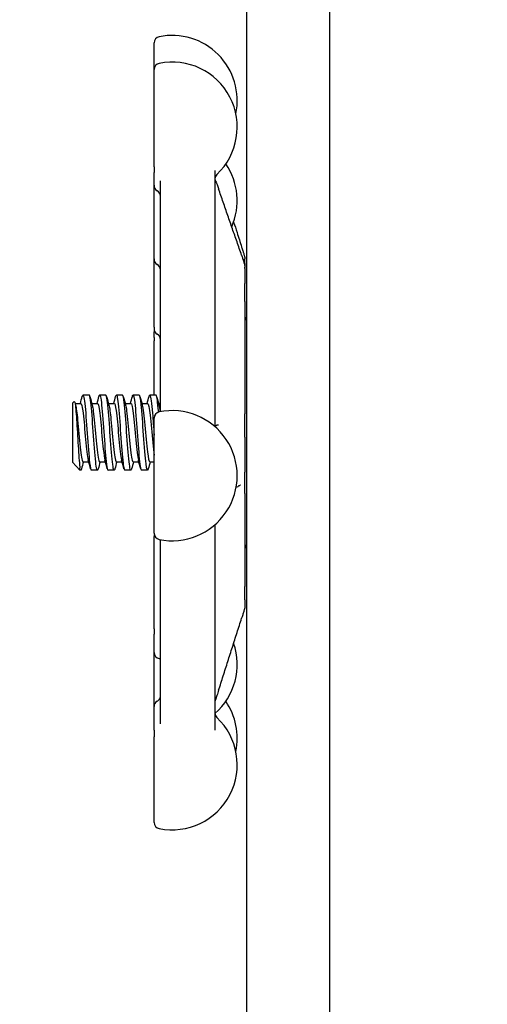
# Model space of a CAD drawing. Header units: inches. Extents: x 24 to 1128, y -69 to 748.
# Tile 344 of 656: x 476.22 to 478.55, y 675.49 to 680.41. Entities that reach past the tile are written whole.
import ezdxf

# ---------------------------------------------------------------- set-up
doc = ezdxf.new("R2010")
doc.units = ezdxf.units.IN
doc.header["$LTSCALE"] = 32
doc.header["$MEASUREMENT"] = 0
doc.layers.add('Dimension (ANSI)', color=7, linetype='Continuous', lineweight=25)
doc.layers.add('Visible (ANSI)', color=7, linetype='Continuous', lineweight=30)
doc.styles.add('Note Text (ANSI)', font='tahoma.ttf')
doc.dimstyles.new('SB Fraction-16 (ANSI)', dxfattribs={"dimscale": 32, "dimtxt": 0.125, "dimasz": 0.098425, "dimexe": 0.125, "dimexo": 0.0625, "dimgap": 0.031496, "dimtad": 0, "dimtih": 1, "dimtoh": 1, "dimdec": 4, "dimrnd": 1e-08, "dimzin": 0, "dimdsep": 46, "dimlunit": 5, "dimtxsty": 'Note Text (ANSI)', "dimcen": 0.09, "dimdle": 0.393701, "dimclrd": 256, "dimclre": 256, "dimclrt": 256, "dimadec": 0, "dimazin": 3, "dimtfac": 0.96, "dimtofl": 0, "dimtmove": 0, "dimatfit": 3, "dimfxl": 1, "dimfrac": 2, "dimtolj": 1, "dimtzin": 12, "dimlwd": -1, "dimlwe": -1, "dimarcsym": 0})

# ---------------------------------------------------------------- blocks, each defined once
blk = doc.blocks.new('*D18')
at = {"layer": 'Defpoints', "color": 0, "transparency": 16777216}
for p in [(489.2806, 692.6685), (340.6192, 544.6685), (489.2806, 544.6685)]:
    blk.add_point(p, dxfattribs=at)
at = {"layer": 'Dimension (ANSI)', "transparency": 16777216}
for p, q in [((487.2806, 692.6685), (336.6192, 692.6685)), ((340.6192, 689.5189), (340.6192, 626.7677)), ((340.6192, 547.8181), (340.6192, 620.5693)), ((487.2806, 544.6685), (336.6192, 544.6685))]:
    blk.add_line(p, q, dxfattribs=at)
for points in [[(340.0943, 689.5189), (341.1441, 689.5189), (340.6192, 692.6685)], [(340.0943, 547.8181), (341.1441, 547.8181), (340.6192, 544.6685)]]:
    blk.add_solid(points, dxfattribs=at)
at = {"layer": 'Dimension (ANSI)', "transparency": 16777216, "insert": (336.5171, 625.7599), "char_height": 4, "attachment_point": 1, "style": 'Note Text (ANSI)'}
blk.add_mtext('\\A1;148', dxfattribs=at)

msp = doc.modelspace()

# ---------------------------------------------------------------- linework, layer by layer
at = {"layer": 'Visible (ANSI)'}
for p, q in [((477.34877, 673.83215), (477.34877, 682.80885)), ((477.76127, 681.59815), (477.76127, 640.98303)), ((476.88627, 680.16104), (476.88627, 680.29386)), ((476.88627, 679.67531), (476.88627, 680.16104)), ((476.88627, 679.67531), (476.88627, 679.64718)), ((476.88627, 679.58265), (476.88627, 679.64718)), ((477.19002, 679.65725), (477.19002, 678.3777)), ((476.88627, 679.2149), (476.88627, 679.58265)), ((476.91752, 678.45988), (476.91752, 679.60507)), ((476.88627, 678.8748), (476.88627, 679.2149)), ((477.34002, 679.19151), (477.34002, 679.21498)), ((477.34002, 679.19154), (477.34002, 679.1744)), ((477.34002, 679.17277), (477.34002, 679.1744)), ((477.34002, 679.1679), (477.34002, 679.17269)), ((477.34002, 679.1679), (477.34002, 679.09289)), ((477.34002, 679.00291), (477.34002, 679.09289)), ((477.34002, 679.00291), (477.34002, 678.44229)), ((477.34836, 678.90779), (477.34877, 678.90779)), ((476.88627, 678.8748), (476.88627, 678.86755)), ((476.88627, 678.86717), (476.88627, 678.86755)), ((476.88627, 678.8226), (476.88627, 678.85051)), ((476.88627, 678.8226), (476.88627, 678.80619)), ((476.88627, 678.53529), (476.88627, 678.80619)), ((476.47877, 678.49475), (476.48696, 678.50361)), ((476.47877, 678.49475), (476.47877, 678.20087)), ((476.49178, 678.49362), (476.52044, 678.49362)), ((476.56211, 678.53529), (476.53122, 678.53529)), ((476.57511, 678.49362), (476.60377, 678.49362)), ((476.64544, 678.53529), (476.61455, 678.53529)), ((476.65844, 678.49362), (476.68711, 678.49362)), ((476.72877, 678.53529), (476.69788, 678.53529)), ((476.74178, 678.49362), (476.77044, 678.49362)), ((476.81211, 678.53529), (476.78122, 678.53529)), ((476.82511, 678.49362), (476.85377, 678.49362)), ((476.89544, 678.53529), (476.86455, 678.53529)), ((476.90844, 678.49362), (476.91752, 678.49362)), ((477.34002, 678.32453), (477.34002, 678.44229)), ((476.88627, 677.84507), (476.88627, 678.4207)), ((477.34002, 678.32453), (477.34002, 678.15054)), ((476.47918, 678.2004), (476.51624, 678.16029)), ((476.53121, 678.20196), (476.55988, 678.20196)), ((476.61455, 678.20196), (476.64321, 678.20196)), ((476.69788, 678.20196), (476.72655, 678.20196)), ((476.78121, 678.20196), (476.80988, 678.20196)), ((476.86455, 678.20196), (476.88627, 678.20196)), ((476.51624, 678.16029), (476.51624, 678.16963)), ((476.52044, 678.16029), (476.51624, 678.16029)), ((476.60377, 678.16029), (476.57288, 678.16029)), ((476.68711, 678.16029), (476.65622, 678.16029)), ((476.77044, 678.16029), (476.73955, 678.16029)), ((476.85377, 678.16029), (476.82288, 678.16029)), ((477.34002, 678.04454), (477.34002, 678.15054)), ((477.34002, 678.04454), (477.34002, 677.57959)), ((477.19002, 677.88807), (477.19002, 676.86257)), ((476.88627, 677.36885), (476.88627, 677.82841)), ((476.91752, 676.89427), (476.91752, 677.81324)), ((477.34836, 677.78779), (477.34877, 677.78779)), ((477.34002, 677.51331), (477.34002, 677.57959)), ((477.34002, 677.51331), (477.34002, 677.48079)), ((477.34002, 677.4806), (477.34002, 677.48079)), ((476.88627, 677.36885), (476.88627, 677.34085)), ((476.88627, 677.25003), (476.88627, 677.34085)), ((476.88627, 676.98011), (476.88627, 677.25003)), ((476.88627, 676.86212), (476.88627, 676.98011)), ((476.88627, 676.86212), (476.88627, 676.82823)), ((476.88627, 676.40173), (476.88627, 676.82823))]:
    msp.add_line(p, q, dxfattribs=at)
for centre, radius, start, end in [((476.91752, 680.29386), 0.03125, 101.53696, 180), ((476.97627, 680.00604), 0.325, 348.2093, 101.53696), ((476.91752, 680.16104), 0.03125, 101.53696, 180), ((476.97627, 679.87322), 0.325, 313.44984, 101.53696), ((476.97627, 679.50546), 0.325, 336.38074, 34.45644), ((477.22127, 679.61459), 0.03125, 133.44984, 180), ((476.91752, 679.58265), 0.03125, 180, 240), ((476.88627, 679.52853), 0.03125, 0, 60), ((476.91752, 679.2149), 0.03125, 180, 240), ((476.88627, 679.16077), 0.03125, 0, 60), ((477.30877, 679.19154), 0.03125, 0, 48.71171), ((477.37127, 678.92904), 0.03125, 180, 223.94552), ((476.91752, 678.86717), 0.03125, 180, 240), ((476.91752, 678.85051), 0.03125, 164.54014, 180), ((476.88627, 678.81305), 0.03125, 0, 60), ((476.91752, 678.4207), 0.03125, 101.53696, 180), ((476.97627, 678.13288), 0.325, 258.46304, 101.53696), ((476.91752, 677.84507), 0.03125, 180, 258.46304), ((476.91752, 677.82841), 0.03125, 164.54014, 180), ((477.37127, 677.76654), 0.03125, 136.05448, 180), ((476.97627, 677.19012), 0.325, 311.15279, 19.03816), ((476.91752, 677.25003), 0.03125, 180, 258.46304), ((476.97627, 677.53784), 0.325, 258.46304, 259.58543), ((476.88627, 677.03424), 0.03125, 300, 329.41376), ((476.91752, 676.98011), 0.03125, 120, 180), ((476.97627, 676.82236), 0.325, 348.2093, 34.45644), ((476.97627, 676.68954), 0.325, 258.46304, 46.55016), ((477.22127, 676.94817), 0.03125, 180, 226.55016), ((476.91752, 676.40173), 0.03125, 180, 258.46304)]:
    msp.add_arc(centre, radius, start, end, dxfattribs=at)
for points, knots in [([(477.19002, 679.61497), (477.19003, 679.61418), (477.19003, 679.61339), (477.19004, 679.61213), (477.19004, 679.61171), (477.19005, 679.61104), (477.19005, 679.61083), (477.19005, 679.6105), (477.19005, 679.61039), (477.19006, 679.61015), (477.19006, 679.61002), (477.19007, 679.60983), (477.19007, 679.60976), (477.19007, 679.60966), (477.19007, 679.60963), (477.19007, 679.60955), (477.19007, 679.6095), (477.19008, 679.6094), (477.19008, 679.60935), (477.19008, 679.60929), (477.19008, 679.60927), (477.19008, 679.60922), (477.19008, 679.60921), (477.19008, 679.60919), (477.19008, 679.60919), (477.19008, 679.60919)], [0.010278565, 0.010278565, 0.010278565, 0.010278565, 0.019883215, 0.019883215, 0.024682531, 0.024682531, 0.026751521, 0.026751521, 0.027745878, 0.027745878, 0.028761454, 0.028761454, 0.029267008, 0.029267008, 0.029516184, 0.029516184, 0.030019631, 0.030019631, 0.030755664, 0.030755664, 0.031441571, 0.031441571, 0.032566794, 0.032566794, 0.03348156, 0.03348156, 0.03348156, 0.03348156]), ([(477.19005, 679.61095), (477.19011, 679.61076), (477.1902, 679.61053), (477.1904, 679.61001), (477.19052, 679.60972), (477.19237, 679.6053), (477.19436, 679.60131), (477.19687, 679.59539), (477.19784, 679.59302), (477.20115, 679.58462), (477.20352, 679.57816), (477.20667, 679.56921), (477.20746, 679.56695), (477.20823, 679.56471)], [0.09394711, 0.09394711, 0.09394711, 0.09394711, 0.09670762, 0.09670762, 0.09941434, 0.09941434, 0.13679204, 0.13679204, 0.16145778, 0.16145778, 0.2211622, 0.2211622, 0.24097602, 0.24097602, 0.24097602, 0.24097602]), ([(477.32313, 679.23362), (477.31549, 679.2557), (477.30784, 679.27778), (477.29254, 679.32193), (477.28489, 679.34401), (477.26957, 679.38815), (477.26191, 679.41022), (477.24658, 679.45437), (477.23892, 679.47644), (477.22358, 679.52057), (477.21591, 679.54264), (477.20823, 679.56471)], [0.47801542, 0.47801542, 0.47801542, 0.47801542, 0.67299233, 0.67299233, 0.86796925, 0.86796925, 1.06294616, 1.06294616, 1.25792307, 1.25792307, 1.45289998, 1.45289998, 1.45289998, 1.45289998]), ([(477.2835, 679.39945), (477.28914, 679.38174), (477.29479, 679.36404), (477.30809, 679.32233), (477.31574, 679.29833), (477.32338, 679.27433)], [1.28381628, 1.28381628, 1.28381628, 1.28381628, 1.42769616, 1.42769616, 1.62267307, 1.62267307, 1.62267307, 1.62267307]), ([(477.32338, 679.27433), (477.3253, 679.26829), (477.32726, 679.26213), (477.33074, 679.25106), (477.33229, 679.24608), (477.33446, 679.23908), (477.33515, 679.23681), (477.33644, 679.23255), (477.33705, 679.23053), (477.3382, 679.22658), (477.33864, 679.22498), (477.33912, 679.22288), (477.33925, 679.22229), (477.33945, 679.22119), (477.33952, 679.22079), (477.33963, 679.22004), (477.33968, 679.21976), (477.33974, 679.21931), (477.33976, 679.21915), (477.3398, 679.21882), (477.33982, 679.21865), (477.33987, 679.21818), (477.3399, 679.21789), (477.33995, 679.21736), (477.33996, 679.21713), (477.33998, 679.21682), (477.33998, 679.21676), (477.33999, 679.21663), (477.33999, 679.21657), (477.33999, 679.21647), (477.33999, 679.21645), (477.34, 679.21641), (477.34, 679.21639), (477.34, 679.21635), (477.34, 679.21633), (477.34, 679.21629), (477.34, 679.21626), (477.34001, 679.21586), (477.34002, 679.21543), (477.34002, 679.21502)], [0, 0, 0, 0, 0.04904125, 0.04904125, 0.08849266, 0.08849266, 0.10811986, 0.10811986, 0.12782693, 0.12782693, 0.15348254, 0.15348254, 0.16326303, 0.16326303, 0.16817878, 0.16817878, 0.17065213, 0.17065213, 0.17188532, 0.17188532, 0.17316402, 0.17316402, 0.17565897, 0.17565897, 0.17810714, 0.17810714, 0.17871796, 0.17871796, 0.17933326, 0.17933326, 0.17948698, 0.17948698, 0.17964227, 0.17964227, 0.17979785, 0.17979785, 0.18010973, 0.18010973, 0.18533912, 0.18533912, 0.18533912, 0.18533912]), ([(477.32313, 679.23362), (477.32486, 679.22862), (477.32661, 679.22353), (477.33021, 679.21255), (477.3321, 679.20654), (477.3347, 679.19766), (477.33554, 679.19469), (477.3367, 679.1903), (477.33709, 679.18876), (477.33797, 679.18508), (477.33838, 679.18311), (477.33882, 679.18064), (477.33892, 679.18005), (477.33906, 679.17917), (477.3391, 679.17892), (477.33916, 679.17852), (477.33918, 679.17838), (477.33923, 679.17808), (477.33925, 679.17793), (477.33929, 679.17769), (477.3393, 679.17761), (477.33932, 679.17745), (477.33933, 679.17737), (477.33935, 679.17723), (477.33936, 679.17717), (477.33939, 679.177), (477.3394, 679.17691), (477.33946, 679.17657), (477.33946, 679.17653), (477.33947, 679.1765), (477.33947, 679.1765), (477.33947, 679.1765)], [0, 0, 0, 0, 0.04421352, 0.04421352, 0.09143567, 0.09143567, 0.1148414, 0.1148414, 0.12798974, 0.12798974, 0.14842503, 0.14842503, 0.15488355, 0.15488355, 0.15731825, 0.15731825, 0.15853645, 0.15853645, 0.15976362, 0.15976362, 0.16037577, 0.16037577, 0.16099044, 0.16099044, 0.16160454, 0.16160454, 0.16284514, 0.16284514, 0.16786615, 0.16786615, 0.16893992, 0.16893992, 0.16893992, 0.16893992]), ([(477.33933, 679.17736), (477.33935, 679.17729), (477.33938, 679.17722), (477.33943, 679.17702), (477.33948, 679.17687), (477.33956, 679.17655), (477.33961, 679.17637), (477.33969, 679.17603), (477.33972, 679.17589), (477.33978, 679.17559), (477.33981, 679.17543), (477.33986, 679.17511), (477.33989, 679.17496), (477.33993, 679.17464), (477.33994, 679.17448), (477.33997, 679.17424), (477.33997, 679.17416), (477.33998, 679.17401), (477.33999, 679.17394), (477.34, 679.17375), (477.34, 679.17366), (477.34001, 679.17343), (477.34002, 679.17334), (477.34002, 679.17313), (477.34002, 679.17304), (477.34002, 679.17288), (477.34002, 679.17279), (477.34002, 679.17271)], [0.2261265, 0.2261265, 0.2261265, 0.2261265, 0.227574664, 0.227574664, 0.230038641, 0.230038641, 0.23225074, 0.23225074, 0.233479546, 0.233479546, 0.234712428, 0.234712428, 0.235932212, 0.235932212, 0.23714975, 0.23714975, 0.237762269, 0.237762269, 0.238377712, 0.238377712, 0.239624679, 0.239624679, 0.242081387, 0.242081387, 0.246210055, 0.246210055, 0.250348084, 0.250348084, 0.250348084, 0.250348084]), ([(477.19165, 679.0788), (477.19165, 679.0788), (477.19165, 679.0788), (477.19165, 679.07882), (477.19163, 679.07885), (477.19157, 679.079), (477.19151, 679.07913), (477.19139, 679.07941), (477.19132, 679.07955), (477.19116, 679.0799), (477.19104, 679.08014), (477.19065, 679.08094), (477.19034, 679.08155), (477.19002, 679.08216)], [0.092876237, 0.092876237, 0.092876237, 0.092876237, 0.093349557, 0.093349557, 0.09552105, 0.09552105, 0.097869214, 0.097869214, 0.099519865, 0.099519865, 0.10185373, 0.10185373, 0.107308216, 0.107308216, 0.107308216, 0.107308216]), ([(476.52767, 678.52864), (476.52787, 678.52939), (476.52807, 678.53007), (476.52827, 678.5307), (476.53228, 678.54318), (476.5363, 678.52883), (476.54031, 678.49292), (476.54431, 678.45708), (476.54832, 678.40054), (476.55232, 678.34395), (476.55633, 678.28726), (476.56034, 678.23174), (476.56435, 678.19774), (476.5672, 678.17364), (476.57004, 678.16072), (476.57288, 678.16051)], [6.0162011, 6.0162011, 6.0162011, 6.0162011, 6.061332, 6.061332, 6.061332, 6.968806, 6.968806, 6.968806, 7.8744508, 7.8744508, 7.8744508, 8.7817425, 8.7817425, 8.7817425, 9.424778, 9.424778, 9.424778, 9.424778]), ([(476.61101, 678.5286), (476.6115, 678.53045), (476.61199, 678.53193), (476.61247, 678.533), (476.61648, 678.54183), (476.62049, 678.52357), (476.6245, 678.48492), (476.62851, 678.44627), (476.63252, 678.38806), (476.63653, 678.3316), (476.64054, 678.27515), (476.64455, 678.22166), (476.64855, 678.19072), (476.65111, 678.171), (476.65366, 678.16071), (476.65622, 678.16057)], [12.2993864, 12.2993864, 12.2993864, 12.2993864, 12.4100129, 12.4100129, 12.4100129, 13.3168593, 13.3168593, 13.3168593, 14.2236185, 14.2236185, 14.2236185, 15.130291, 15.130291, 15.130291, 15.7079633, 15.7079633, 15.7079633, 15.7079633]), ([(476.69434, 678.52854), (476.69511, 678.53145), (476.69588, 678.53346), (476.69664, 678.53447), (476.70065, 678.53976), (476.70466, 678.51782), (476.70866, 678.47669), (476.71267, 678.43556), (476.71667, 678.37612), (476.72068, 678.32011), (476.72469, 678.2641), (476.72869, 678.21272), (476.7327, 678.18475), (476.73498, 678.16881), (476.73727, 678.16067), (476.73955, 678.1606)], [18.5825718, 18.5825718, 18.5825718, 18.5825718, 18.7561262, 18.7561262, 18.7561262, 19.6623744, 19.6623744, 19.6623744, 20.5685395, 20.5685395, 20.5685395, 21.474622, 21.474622, 21.474622, 21.9911486, 21.9911486, 21.9911486, 21.9911486]), ([(476.77767, 678.52848), (476.7787, 678.53238), (476.77973, 678.53468), (476.78076, 678.53518), (476.78476, 678.53714), (476.78876, 678.51185), (476.79277, 678.46854), (476.79677, 678.42524), (476.80078, 678.36486), (476.80478, 678.30946), (476.80878, 678.25406), (476.81279, 678.20482), (476.81679, 678.17973), (476.81882, 678.167), (476.82085, 678.16062), (476.82288, 678.16061)], [24.8657571, 24.8657571, 24.8657571, 24.8657571, 25.0981395, 25.0981395, 25.0981395, 26.0038186, 26.0038186, 26.0038186, 26.9094187, 26.9094187, 26.9094187, 27.8149406, 27.8149406, 27.8149406, 28.2743339, 28.2743339, 28.2743339, 28.2743339]), ([(476.86101, 678.52833), (476.86261, 678.53439), (476.86421, 678.5366), (476.86582, 678.53443), (476.86994, 678.52887), (476.87406, 678.49456), (476.87818, 678.4447), (476.88088, 678.41205), (476.88357, 678.37324), (476.88627, 678.3352)], [31.1489424, 31.1489424, 31.1489424, 31.1489424, 31.5116481, 31.5116481, 31.5116481, 32.4435606, 32.4435606, 32.4435606, 33.0538425, 33.0538425, 33.0538425, 33.0538425]), ([(476.48696, 678.50361), (476.48733, 678.50401), (476.48769, 678.50411), (476.48942, 678.50322), (476.49075, 678.49842), (476.49344, 678.48113), (476.49478, 678.46861), (476.49747, 678.43723), (476.4988, 678.41852), (476.50149, 678.37717), (476.50283, 678.35486), (476.50552, 678.30946), (476.50685, 678.28681), (476.50954, 678.24419), (476.51088, 678.22472), (476.51357, 678.19164), (476.5149, 678.1785), (476.51624, 678.16963)], [-1.2427303, -1.2427303, -1.2427303, -1.2427303, -1.200467, -1.200467, -1.0416694, -1.0416694, -0.8786368, -0.8786368, -0.7113708, -0.7113708, -0.5398726, -0.5398726, -0.3641439, -0.3641439, -0.1841858, -0.1841858, 0, 0, 0, 0]), ([(476.52044, 678.49344), (476.52364, 678.49321), (476.52684, 678.48035), (476.53005, 678.45702), (476.53432, 678.4259), (476.53859, 678.37701), (476.54286, 678.33038), (476.54713, 678.28375), (476.5514, 678.24067), (476.55567, 678.21878), (476.55632, 678.21545), (476.55697, 678.21262), (476.55762, 678.2103)], [6.2831853, 6.2831853, 6.2831853, 6.2831853, 7.0074496, 7.0074496, 7.0074496, 7.9736666, 7.9736666, 7.9736666, 8.9397805, 8.9397805, 8.9397805, 9.0866243, 9.0866243, 9.0866243, 9.0866243]), ([(476.60731, 678.16716), (476.60614, 678.1627), (476.60497, 678.16032), (476.6038, 678.16029), (476.59975, 678.16017), (476.5957, 678.18795), (476.59165, 678.23327), (476.58762, 678.27839), (476.58359, 678.33989), (476.57956, 678.39504), (476.57554, 678.44997), (476.57153, 678.49741), (476.56751, 678.51992), (476.56571, 678.53002), (476.56391, 678.53501), (476.56211, 678.53497)], [-15.9749474, -15.9749474, -15.9749474, -15.9749474, -15.710016, -15.710016, -15.710016, -14.7941843, -14.7941843, -14.7941843, -13.8824397, -13.8824397, -13.8824397, -12.9741281, -12.9741281, -12.9741281, -12.5663706, -12.5663706, -12.5663706, -12.5663706]), ([(476.60377, 678.49345), (476.60482, 678.49353), (476.60587, 678.49225), (476.60691, 678.48955), (476.61118, 678.47854), (476.61545, 678.44409), (476.61972, 678.4003), (476.62399, 678.35651), (476.62826, 678.3046), (476.63253, 678.26579), (476.63534, 678.24024), (476.63815, 678.22084), (476.64095, 678.21045)], [12.5663706, 12.5663706, 12.5663706, 12.5663706, 12.8032209, 12.8032209, 12.8032209, 13.7688308, 13.7688308, 13.7688308, 14.734342, 14.734342, 14.734342, 15.3698096, 15.3698096, 15.3698096, 15.3698096]), ([(476.69065, 678.16701), (476.69002, 678.16465), (476.6894, 678.16289), (476.68878, 678.16178), (476.68473, 678.15458), (476.68069, 678.17511), (476.67664, 678.21571), (476.6726, 678.25623), (476.66856, 678.31583), (476.66453, 678.37241), (476.6605, 678.42888), (476.65647, 678.4811), (476.65244, 678.50978), (476.65011, 678.52639), (476.64777, 678.5349), (476.64544, 678.53498)], [-22.2581327, -22.2581327, -22.2581327, -22.2581327, -22.1173036, -22.1173036, -22.1173036, -21.2019377, -21.2019377, -21.2019377, -20.2886606, -20.2886606, -20.2886606, -19.3773067, -19.3773067, -19.3773067, -18.8495559, -18.8495559, -18.8495559, -18.8495559]), ([(476.68711, 678.49343), (476.69025, 678.4932), (476.69339, 678.48085), (476.69653, 678.4583), (476.7008, 678.42769), (476.70507, 678.37915), (476.70933, 678.3325), (476.7136, 678.28586), (476.71786, 678.2424), (476.72213, 678.21987), (476.72285, 678.21607), (476.72357, 678.21289), (476.72429, 678.21033)], [18.8495559, 18.8495559, 18.8495559, 18.8495559, 19.5604441, 19.5604441, 19.5604441, 20.5253788, 20.5253788, 20.5253788, 21.4902198, 21.4902198, 21.4902198, 21.6529949, 21.6529949, 21.6529949, 21.6529949]), ([(476.77398, 678.16694), (476.77379, 678.16624), (476.7736, 678.16559), (476.77342, 678.165), (476.7694, 678.15235), (476.76538, 678.16659), (476.76137, 678.20247), (476.75735, 678.23832), (476.75334, 678.295), (476.74933, 678.35173), (476.74532, 678.40841), (476.74131, 678.4639), (476.7373, 678.49788), (476.73446, 678.52195), (476.73161, 678.53486), (476.72877, 678.53507)], [-28.541318, -28.541318, -28.541318, -28.541318, -28.4988988, -28.4988988, -28.4988988, -27.5903346, -27.5903346, -27.5903346, -26.6825411, -26.6825411, -26.6825411, -25.7754795, -25.7754795, -25.7754795, -25.1327412, -25.1327412, -25.1327412, -25.1327412]), ([(476.77044, 678.49333), (476.77199, 678.49342), (476.77354, 678.4906), (476.7751, 678.48472), (476.77944, 678.4683), (476.78378, 678.4285), (476.78812, 678.38209), (476.79246, 678.33571), (476.7968, 678.28409), (476.80115, 678.24899), (476.8033, 678.23153), (476.80546, 678.21841), (476.80762, 678.21054)], [25.1327412, 25.1327412, 25.1327412, 25.1327412, 25.4839322, 25.4839322, 25.4839322, 26.4661023, 26.4661023, 26.4661023, 27.4478945, 27.4478945, 27.4478945, 27.9361802, 27.9361802, 27.9361802, 27.9361802]), ([(476.85731, 678.16695), (476.85353, 678.15302), (476.84975, 678.16216), (476.84596, 678.19187), (476.84192, 678.22359), (476.83788, 678.27807), (476.83384, 678.33506), (476.8298, 678.39199), (476.82577, 678.45017), (476.82173, 678.48804), (476.81852, 678.51815), (476.81531, 678.53489), (476.81211, 678.53515)], [-34.8245034, -34.8245034, -34.8245034, -34.8245034, -33.9686925, -33.9686925, -33.9686925, -33.0546668, -33.0546668, -33.0546668, -32.141653, -32.141653, -32.141653, -31.4159265, -31.4159265, -31.4159265, -31.4159265]), ([(476.85377, 678.49361), (476.85791, 678.49348), (476.86204, 678.47094), (476.86618, 678.43434), (476.87051, 678.39602), (476.87484, 678.34341), (476.87917, 678.29858), (476.88154, 678.27408), (476.88391, 678.2523), (476.88627, 678.23568)], [31.4159265, 31.4159265, 31.4159265, 31.4159265, 32.351308, 32.351308, 32.351308, 33.3309049, 33.3309049, 33.3309049, 33.8663136, 33.8663136, 33.8663136, 33.8663136]), ([(476.90857, 678.45061), (476.90798, 678.45759), (476.90739, 678.46427), (476.9068, 678.47056), (476.90302, 678.51104), (476.89923, 678.53509), (476.89544, 678.53527)], [-38.68929977, -38.68929977, -38.68929977, -38.68929977, -38.55601033, -38.55601033, -38.55601033, -37.69911184, -37.69911184, -37.69911184, -37.69911184]), ([(476.49403, 678.48526), (476.49749, 678.47243), (476.50095, 678.44552), (476.5044, 678.4113), (476.50868, 678.369), (476.51295, 678.31669), (476.51723, 678.27582), (476.5215, 678.23497), (476.52577, 678.20668), (476.53004, 678.20253), (476.53043, 678.20215), (476.53082, 678.20197), (476.53121, 678.20199)], [6.621339, 6.621339, 6.621339, 6.621339, 7.4033745, 7.4033745, 7.4033745, 8.3701398, 8.3701398, 8.3701398, 9.3362117, 9.3362117, 9.3362117, 9.424778, 9.424778, 9.424778, 9.424778]), ([(476.57737, 678.48514), (476.57867, 678.48047), (476.57997, 678.47384), (476.58128, 678.46536), (476.58555, 678.43759), (476.58982, 678.39064), (476.59408, 678.34372), (476.59835, 678.29681), (476.60262, 678.25122), (476.60689, 678.2256), (476.60944, 678.21028), (476.612, 678.20235), (476.61455, 678.20226)], [12.9045243, 12.9045243, 12.9045243, 12.9045243, 13.1994868, 13.1994868, 13.1994868, 14.1650562, 14.1650562, 14.1650562, 15.1305271, 15.1305271, 15.1305271, 15.7079633, 15.7079633, 15.7079633, 15.7079633]), ([(476.6607, 678.48525), (476.6641, 678.47263), (476.6675, 678.44646), (476.6709, 678.41304), (476.67516, 678.3711), (476.67943, 678.31889), (476.68369, 678.27775), (476.68795, 678.2367), (476.6922, 678.2078), (476.69646, 678.20279), (476.69693, 678.20224), (476.69741, 678.20198), (476.69788, 678.20201)], [19.1877096, 19.1877096, 19.1877096, 19.1877096, 19.9564324, 19.9564324, 19.9564324, 20.9213285, 20.9213285, 20.9213285, 21.8840483, 21.8840483, 21.8840483, 21.9911486, 21.9911486, 21.9911486, 21.9911486]), ([(476.74403, 678.48505), (476.74578, 678.47876), (476.74752, 678.46902), (476.74927, 678.45618), (476.75361, 678.42425), (476.75795, 678.37409), (476.76229, 678.32685), (476.76663, 678.27963), (476.77097, 678.23671), (476.77531, 678.21616), (476.77728, 678.20685), (476.77925, 678.20226), (476.78121, 678.2023)], [25.4708949, 25.4708949, 25.4708949, 25.4708949, 25.8655971, 25.8655971, 25.8655971, 26.8476199, 26.8476199, 26.8476199, 27.8292662, 27.8292662, 27.8292662, 28.2743339, 28.2743339, 28.2743339, 28.2743339]), ([(476.82737, 678.48537), (476.83169, 678.46959), (476.83601, 678.43054), (476.84034, 678.38454), (476.84467, 678.33847), (476.849, 678.28676), (476.85333, 678.25112), (476.85707, 678.22032), (476.86081, 678.20229), (476.86455, 678.20203)], [31.7540802, 31.7540802, 31.7540802, 31.7540802, 32.7319702, 32.7319702, 32.7319702, 33.7114291, 33.7114291, 33.7114291, 34.5575192, 34.5575192, 34.5575192, 34.5575192]), ([(476.9163, 678.4523), (476.91681, 678.45382), (476.91721, 678.45556), (476.91748, 678.45825), (476.91752, 678.45906), (476.91752, 678.45988)], [0.236754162, 0.236754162, 0.236754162, 0.236754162, 0.249550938, 0.249550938, 0.254927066, 0.254927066, 0.254927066, 0.254927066]), ([(477.19653, 678.38402), (477.19668, 678.38409), (477.19698, 678.38421), (477.19783, 678.38455), (477.19834, 678.38475), (477.1998, 678.3853), (477.20079, 678.38564), (477.20306, 678.38633), (477.20434, 678.38667), (477.2062, 678.38713), (477.20686, 678.38729), (477.20709, 678.38735), (477.20711, 678.38735), (477.20711, 678.38735)], [0, 0, 0, 0, 0.007377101, 0.007377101, 0.01406314, 0.01406314, 0.025814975, 0.025814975, 0.04239606, 0.04239606, 0.056138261, 0.056138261, 0.059141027, 0.059141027, 0.059141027, 0.059141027]), ([(476.52398, 678.16721), (476.52243, 678.16138), (476.52089, 678.15913), (476.51934, 678.16093), (476.51831, 678.16214), (476.51727, 678.16506), (476.51624, 678.16963)], [-9.69176213, -9.69176213, -9.69176213, -9.69176213, -9.34211053, -9.34211053, -9.34211053, -9.10788499, -9.10788499, -9.10788499, -9.10788499]), ([(477.31758, 678.08603), (477.31758, 678.08603), (477.31738, 678.0859), (477.31675, 678.08548), (477.31629, 678.08518), (477.31492, 678.08429), (477.31387, 678.08365), (477.31183, 678.08248), (477.31086, 678.08196), (477.30895, 678.08102), (477.30799, 678.08058), (477.30673, 678.08005), (477.30633, 678.07989), (477.30572, 678.07964), (477.30551, 678.07956), (477.30538, 678.0795)], [0.117693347, 0.117693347, 0.117693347, 0.117693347, 0.126564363, 0.126564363, 0.136369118, 0.136369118, 0.151820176, 0.151820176, 0.163546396, 0.163546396, 0.174401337, 0.174401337, 0.180069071, 0.180069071, 0.186154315, 0.186154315, 0.186154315, 0.186154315]), ([(477.19002, 677.51457), (477.19007, 677.51468), (477.19011, 677.51476), (477.19017, 677.51491), (477.19018, 677.51494), (477.19018, 677.51494)], [0.0912806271, 0.0912806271, 0.0912806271, 0.0912806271, 0.0933756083, 0.0933756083, 0.0971308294, 0.0971308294, 0.0971308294, 0.0971308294]), ([(477.34002, 677.48056), (477.34002, 677.48027), (477.34002, 677.47997), (477.34001, 677.47957), (477.34001, 677.47944), (477.34, 677.4793), (477.34, 677.47929), (477.34, 677.47925), (477.34, 677.47924), (477.34, 677.47922), (477.34, 677.4792), (477.34, 677.47918), (477.34, 677.47916), (477.34, 677.47913), (477.33999, 677.47912), (477.33999, 677.47904), (477.33999, 677.47898), (477.33998, 677.47884), (477.33998, 677.47877), (477.33996, 677.47845), (477.33994, 677.4782), (477.33991, 677.47774), (477.33989, 677.47755), (477.33984, 677.47714), (477.33982, 677.47691), (477.33978, 677.47657), (477.33976, 677.47646), (477.33972, 677.47615), (477.33969, 677.47595), (477.33962, 677.47542), (477.33957, 677.47511), (477.33931, 677.47354), (477.33913, 677.47273), (477.33865, 677.47067), (477.3383, 677.4694), (477.33752, 677.46665), (477.33715, 677.46541), (477.33622, 677.46229), (477.33562, 677.46032), (477.33417, 677.45555), (477.33327, 677.45267), (477.33076, 677.44458), (477.32906, 677.43919), (477.32605, 677.42965), (477.32471, 677.42543), (477.32338, 677.42125)], [0, 0, 0, 0, 0.00362842, 0.00362842, 0.00532519, 0.00532519, 0.00554032, 0.00554032, 0.00564719, 0.00564719, 0.00575426, 0.00575426, 0.00586107, 0.00586107, 0.00596752, 0.00596752, 0.00651065, 0.00651065, 0.00722842, 0.00722842, 0.00979214, 0.00979214, 0.01150055, 0.01150055, 0.01323284, 0.01323284, 0.01408567, 0.01408567, 0.01568092, 0.01568092, 0.01876516, 0.01876516, 0.03322078, 0.03322078, 0.05370694, 0.05370694, 0.06706984, 0.06706984, 0.0851491, 0.0851491, 0.10914392, 0.10914392, 0.1514834, 0.1514834, 0.1854543, 0.1854543, 0.1854543, 0.1854543]), ([(477.20848, 677.06134), (477.21615, 677.08533), (477.22383, 677.10932), (477.23916, 677.1573), (477.24683, 677.18129), (477.26216, 677.22928), (477.26982, 677.25327), (477.28513, 677.30126), (477.29279, 677.32526), (477.30809, 677.37325), (477.31574, 677.39725), (477.32338, 677.42125)], [0.6477885, 0.6477885, 0.6477885, 0.6477885, 0.84276542, 0.84276542, 1.03774233, 1.03774233, 1.23271925, 1.23271925, 1.42769616, 1.42769616, 1.62267307, 1.62267307, 1.62267307, 1.62267307]), ([(476.91317, 677.01833), (476.91408, 677.01987), (476.91488, 677.02117), (476.91619, 677.02339), (476.91671, 677.02431), (476.91726, 677.02537), (476.91741, 677.02567), (476.91752, 677.02591)], [0.51351333, 0.51351333, 0.51351333, 0.51351333, 0.55704859, 0.55704859, 0.60058386, 0.60058386, 0.62260676, 0.62260676, 0.62260676, 0.62260676]), ([(477.20848, 677.06134), (477.20563, 677.05244), (477.20275, 677.04348), (477.19796, 677.02897), (477.19593, 677.0229), (477.19326, 677.0153), (477.19242, 677.01299), (477.19083, 677.00875), (477.19046, 677.00764), (477.19029, 677.00655), (477.19027, 677.00642), (477.19024, 677.00612), (477.19022, 677.00599), (477.1902, 677.00575), (477.19019, 677.00565), (477.19017, 677.00549), (477.19017, 677.00543), (477.19016, 677.00531), (477.19016, 677.00525), (477.19014, 677.00507), (477.19013, 677.00496), (477.19012, 677.00464), (477.19011, 677.00447), (477.19007, 677.00367), (477.19006, 677.00324), (477.19002, 677.00114), (477.19002, 676.99954), (477.19002, 676.99791)], [0, 0, 0, 0, 0.07240015, 0.07240015, 0.12884673, 0.12884673, 0.15776448, 0.15776448, 0.18742127, 0.18742127, 0.19102978, 0.19102978, 0.19284515, 0.19284515, 0.1937591, 0.1937591, 0.19421308, 0.19421308, 0.19466735, 0.19466735, 0.19558844, 0.19558844, 0.19742089, 0.19742089, 0.20472787, 0.20472787, 0.23309585, 0.23309585, 0.23309585, 0.23309585])]:
    msp.add_open_spline(points, degree=3, knots=knots, dxfattribs=at)
for points in [[(476.49019, 678.49944), (476.49147, 678.49475), (476.49275, 678.49006), (476.49403, 678.48537)], [(476.51821, 678.49362), (476.52139, 678.50529), (476.52454, 678.51697), (476.52767, 678.52865)], [(476.56565, 678.52865), (476.56952, 678.51421), (476.57342, 678.49978), (476.57737, 678.48537)], [(476.60155, 678.49362), (476.60473, 678.50529), (476.60788, 678.51697), (476.61101, 678.52865)], [(476.64898, 678.52865), (476.65285, 678.51421), (476.65675, 678.49978), (476.6607, 678.48537)], [(476.68488, 678.49362), (476.68806, 678.50529), (476.69121, 678.51697), (476.69434, 678.52865)], [(476.73231, 678.52865), (476.73618, 678.51421), (476.74008, 678.49978), (476.74403, 678.48537)], [(476.76821, 678.49362), (476.77139, 678.50529), (476.77454, 678.51697), (476.77767, 678.52865)], [(476.81565, 678.52865), (476.81952, 678.51421), (476.82342, 678.49978), (476.82737, 678.48537)], [(476.85155, 678.49362), (476.85473, 678.50529), (476.85788, 678.51697), (476.86101, 678.52865)], [(476.89898, 678.52865), (476.90285, 678.51421), (476.90675, 678.49978), (476.9107, 678.48537)], [(476.9107, 678.48507), (476.9126, 678.47807), (476.91451, 678.46698), (476.91641, 678.45256)], [(477.19002, 678.38138), (477.19219, 678.38226), (477.19436, 678.38314), (477.19653, 678.38402)], [(476.47918, 678.2004), (476.47904, 678.20054), (476.47891, 678.2007), (476.47877, 678.20087)], [(476.53344, 678.20196), (476.53026, 678.19029), (476.52711, 678.17862), (476.52398, 678.16693)], [(476.56934, 678.16693), (476.56547, 678.18137), (476.56157, 678.1958), (476.55762, 678.21022)], [(476.61678, 678.20196), (476.61359, 678.19029), (476.61045, 678.17862), (476.60731, 678.16693)], [(476.65267, 678.16693), (476.6488, 678.18137), (476.64491, 678.1958), (476.64095, 678.21022)], [(476.70011, 678.20196), (476.69693, 678.19029), (476.69378, 678.17862), (476.69065, 678.16693)], [(476.73601, 678.16693), (476.73214, 678.18137), (476.72824, 678.1958), (476.72429, 678.21022)], [(476.78344, 678.20196), (476.78026, 678.19029), (476.77711, 678.17862), (476.77398, 678.16693)], [(476.81934, 678.16693), (476.81547, 678.18137), (476.81157, 678.1958), (476.80762, 678.21022)], [(476.86678, 678.20196), (476.86359, 678.19029), (476.86045, 678.17862), (476.85731, 678.16693)], [(477.29621, 678.07577), (477.29927, 678.07702), (477.30233, 678.07826), (477.30538, 678.0795)]]:
    msp.add_open_spline(points, degree=3, dxfattribs=at)

# ---------------------------------------------------------------- dimensions: what is measured, and where the dimension line sits
at = {"layer": 'Dimension (ANSI)'}
dim = msp.add_linear_dim(base=(340.61922, 544.66853), p1=(489.28063, 692.66853), p2=(489.28063, 544.66853), angle=90, dimstyle='SB Fraction-16 (ANSI)', override={"dimgap": 0.031496, "dimdec": 4, "dimtol": 0, "dimlim": 0, "dimtp": 0, "dimtm": 0, "dimtdec": 2, "dimatfit": 1}, dxfattribs=at)
dim.commit()
dim.dimension.update_dxf_attribs({"geometry": '*D18', "text_midpoint": (340.61922, 623.66853), "dimtype": 160})

doc.saveas('drawing.dxf')
